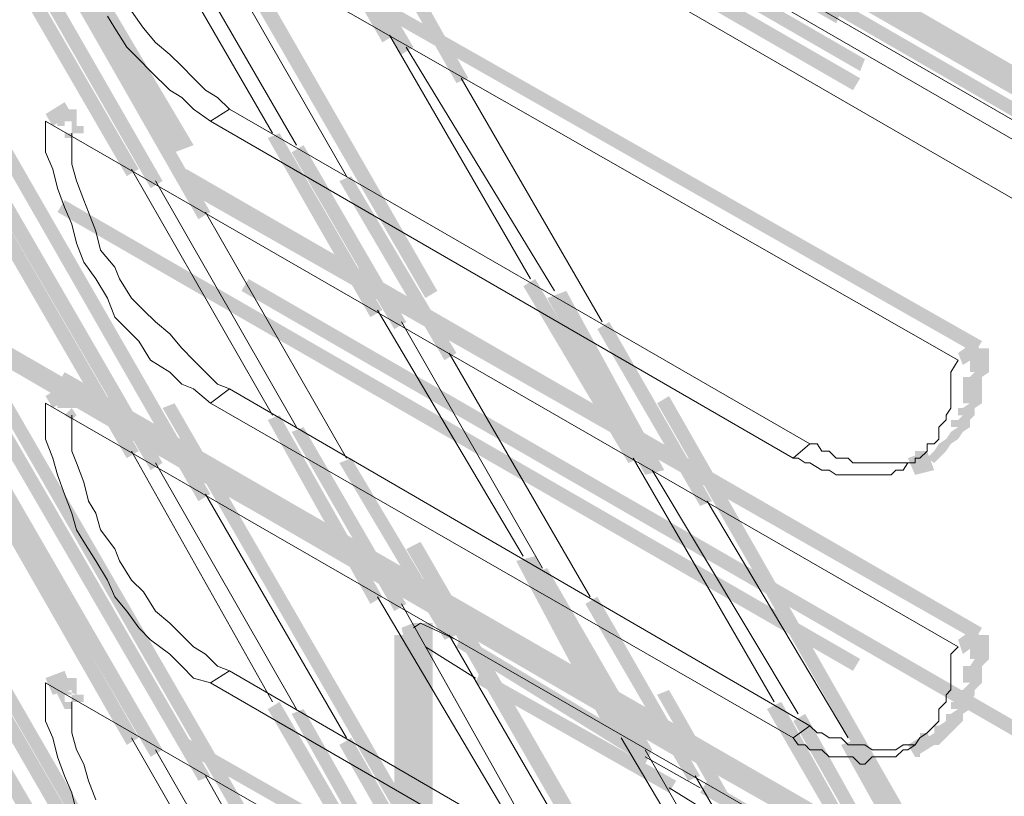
# Model space of a CAD drawing. Header units: millimetres. Extents: x -91 to 1961, y -1152 to 358.
# Tile 247 of 656: x 222.41 to 229.23, y 96.97 to 102.35. Entities that reach past the tile are written whole.
import ezdxf

# ---------------------------------------------------------------- set-up
doc = ezdxf.new("R2010")
doc.units = ezdxf.units.MM
doc.header["$MEASUREMENT"] = 0
doc.layers.get('0').update_dxf_attribs({"linetype": 'CONTINUOUS'})

msp = doc.modelspace()

# ---------------------------------------------------------------- hatches: boundary and pattern name
at = {"true_color": 0xaaaaaa}
h = msp.add_hatch(color=253, dxfattribs=at)
h.paths.add_polyline_path([(193.6721, 122.4104), (199.1814, 119.1842), (199.1318, 119.1014), (193.6224, 122.3111)])
h.paths.add_polyline_path([(201.9279, 117.6124), (207.4372, 114.4358), (207.3876, 114.3531), (201.8948, 117.5297)])
h.paths.add_polyline_path([(210.1836, 112.831), (215.693, 109.6544), (215.6103, 109.5717), (210.1009, 112.7483)])
h.paths.add_polyline_path([(218.4063, 108.0827), (223.9157, 104.9061), (223.8661, 104.8234), (218.3567, 108)])
h.paths.add_polyline_path([(226.6621, 103.3013), (232.1715, 100.1247), (232.1219, 100.042), (226.629, 103.2185)])
h.paths.add_polyline_path([(234.9179, 98.5529), (236.3242, 97.7588), (236.2746, 97.6761), (234.8848, 98.4702)])
h = msp.add_hatch(color=253, dxfattribs=at)
h.paths.add_polyline_path([(236.3242, 97.5768), (230.8149, 100.7203), (230.8645, 100.8527), (236.3573, 97.6761)])
h.paths.add_polyline_path([(228.0684, 102.3251), (222.5591, 105.5017), (222.5921, 105.5844), (228.1015, 102.4079)])
h.paths.add_polyline_path([(219.7961, 107.0734), (214.3033, 110.25), (214.3364, 110.3327), (219.8457, 107.1562)])
h.paths.add_polyline_path([(211.5403, 111.8549), (206.0309, 115.0314), (206.0806, 115.1142), (211.5899, 111.9376)])
h.paths.add_polyline_path([(203.2845, 116.6032), (197.7751, 119.7798), (197.8579, 119.8625), (203.3672, 116.6859)])
h.paths.add_polyline_path([(195.0287, 121.3846), (193.6721, 122.1953), (193.7051, 122.278), (195.1114, 121.4673)])
h = msp.add_hatch(color=253, dxfattribs=at)
h.paths.add_polyline_path([(236.4897, 97.2459), (230.9803, 100.3729), (231.0299, 100.5052), (236.5393, 97.3286)])
h.paths.add_polyline_path([(228.2339, 101.9942), (222.7245, 105.1708), (222.7741, 105.2535), (228.267, 102.077)])
h.paths.add_polyline_path([(219.9781, 106.726), (214.4687, 109.9026), (214.5018, 110.0019), (220.0112, 106.8253)])
h.paths.add_polyline_path([(211.7058, 111.524), (206.2129, 114.7005), (206.2956, 114.7833), (211.7554, 111.6067)])
h.paths.add_polyline_path([(203.45, 116.2557), (197.9406, 119.4323), (198.0399, 119.5316), (203.5327, 116.355)])
h.paths.add_polyline_path([(195.1942, 121.0537), (193.6224, 121.9802), (193.6721, 122.0629), (195.2769, 121.1364)])
h = msp.add_hatch(color=253, dxfattribs=at)
h.paths.add_polyline_path([(236.44, 97.1136), (230.9472, 100.257), (230.9803, 100.3729), (236.4897, 97.1963)])
h.paths.add_polyline_path([(228.1842, 101.8619), (222.6749, 105.0385), (222.7245, 105.1212), (228.2339, 101.9446)])
h.paths.add_polyline_path([(219.9285, 106.6102), (214.4191, 109.7868), (214.4687, 109.8695), (219.9781, 106.6929)])
h.paths.add_polyline_path([(211.6727, 111.3916), (206.1633, 114.5682), (206.246, 114.6509), (211.7058, 111.4743)])
h.paths.add_polyline_path([(203.4169, 116.1399), (197.9075, 119.3165), (197.9902, 119.3992), (203.4996, 116.2227)])
h.paths.add_polyline_path([(195.1445, 120.9213), (193.5893, 121.8478), (193.6224, 121.9306), (195.2438, 121.0041)])
h = msp.add_hatch(color=253, dxfattribs=at)
h.paths.add_polyline_path([(230.7321, 101.1008), (225.2228, 104.2774), (225.2724, 104.3601), (230.7652, 101.1835)])
h.paths.add_polyline_path([(222.4763, 105.8491), (216.967, 109.0257), (217, 109.1084), (222.5094, 105.9319)])
h.paths.add_polyline_path([(214.204, 110.6306), (208.7112, 113.8071), (208.7443, 113.8899), (214.2536, 110.7133)])
h.paths.add_polyline_path([(205.9482, 115.3789), (200.6539, 118.4727), (200.7035, 118.5555), (206.0309, 115.4616)])
h = msp.add_hatch(color=253, dxfattribs=at)
h.paths.add_polyline_path([(200.6208, 118.5058), (206.1302, 115.3292), (206.0806, 115.1969), (200.5712, 118.4231)])
h.paths.add_polyline_path([(208.8766, 113.7244), (214.386, 110.5478), (214.3364, 110.4651), (208.827, 113.6417)])
h.paths.add_polyline_path([(217.1324, 108.9761), (222.6418, 105.7995), (222.5591, 105.6672), (217.0993, 108.8437)])
h.paths.add_polyline_path([(225.3882, 104.1947), (230.6825, 101.1339), (230.6494, 101.0512), (225.3055, 104.112)])
h = msp.add_hatch(color=253, dxfattribs=at)
h.paths.add_polyline_path([(205.0217, 110.0846), (210.5311, 106.908), (210.4814, 106.8253), (204.9721, 110.0019)])
h.paths.add_polyline_path([(213.2775, 105.2866), (218.7869, 102.11), (218.7372, 102.0273), (213.2444, 105.2039)])
h.paths.add_polyline_path([(221.5333, 100.5548), (227.0427, 97.3783), (226.9599, 97.2459), (221.5002, 100.4225)])
h.paths.add_polyline_path([(229.8056, 95.7569), (235.2985, 92.5803), (235.2157, 92.4976), (229.7064, 95.6742)])
h = msp.add_hatch(color=253, dxfattribs=at)
h.paths.add_polyline_path([(207.4703, 110.0846), (212.9797, 106.908), (212.9466, 106.8253), (207.4372, 110.0019)])
h.paths.add_polyline_path([(215.7427, 105.2866), (221.2355, 102.11), (221.2024, 102.0273), (215.693, 105.2039)])
h.paths.add_polyline_path([(223.9984, 100.5548), (229.5078, 97.3783), (229.4582, 97.2955), (223.9488, 100.4721)])
h.paths.add_polyline_path([(232.2542, 95.7569), (236.4897, 93.3414), (236.44, 93.2586), (232.2046, 95.6742)])
h = msp.add_hatch(color=253, dxfattribs=at)
h.paths.add_polyline_path([(236.44, 93.0932), (230.9472, 96.2698), (230.9803, 96.3525), (236.4897, 93.1759)])
h.paths.add_polyline_path([(228.1842, 97.8415), (222.6749, 101.0181), (222.7245, 101.1008), (228.2339, 97.9242)])
h.paths.add_polyline_path([(219.9285, 102.6229), (214.4191, 105.7995), (214.5018, 105.8822), (219.9781, 102.7057)])
h.paths.add_polyline_path([(211.7058, 107.3713), (207.4372, 109.8695), (207.4703, 109.9522), (211.7554, 107.454)])
h = msp.add_hatch(color=253, dxfattribs=at)
h.paths.add_polyline_path([(236.44, 91.902), (230.9472, 95.0786), (230.9803, 95.1778), (236.4897, 92.0013)])
h.paths.add_polyline_path([(228.1842, 96.6503), (222.6749, 99.8269), (222.7245, 99.9096), (228.2339, 96.733)])
h.paths.add_polyline_path([(219.9285, 101.4317), (214.4191, 104.6083), (214.4687, 104.7076), (219.9781, 101.531)])
h.paths.add_polyline_path([(211.6727, 106.18), (206.1633, 109.3566), (206.246, 109.4393), (211.7554, 106.2628)])
h = msp.add_hatch(color=253, dxfattribs=at)
h.paths.add_polyline_path([(223.1878, 96.1043), (220.0112, 101.6137), (220.0939, 101.6468), (223.2705, 96.1374)])
h.paths.add_polyline_path([(218.4063, 104.3601), (216.1563, 108.215), (216.239, 108.2647), (218.5387, 104.4098)])
h = msp.add_hatch(color=253, dxfattribs=at)
h.paths.add_polyline_path([(224.8919, 95.1282), (221.7153, 100.6376), (221.798, 100.6707), (224.9746, 95.1778)])
h.paths.add_polyline_path([(220.0939, 103.384), (217.8604, 107.2389), (217.9431, 107.2885), (220.2263, 103.4336)])
h = msp.add_hatch(color=253, dxfattribs=at)
h.paths.add_polyline_path([(226.5794, 94.1521), (223.4028, 99.6614), (223.4856, 99.6945), (226.6621, 94.2017)])
h.paths.add_polyline_path([(221.798, 102.4079), (219.5479, 106.2628), (219.6307, 106.3124), (221.9138, 102.4575)])
for points in [[(221.2851, 105.2866), (223.7337, 101.0181), (223.651, 100.9685), (221.2024, 105.2535)], [(221.1197, 105.2039), (223.4028, 101.2332), (223.3201, 101.1835), (221.0369, 105.1708)], [(223.1547, 101.2663), (221.5829, 103.9796), (221.6656, 104.0292), (223.2374, 101.3159)], [(220.9542, 103.5163), (223.4028, 99.2809), (223.3201, 99.2313), (220.855, 103.4667)], [(221.2024, 103.4667), (223.7337, 99.0658), (223.651, 99.0162), (221.1197, 103.4336)], [(229.028, 100.042), (223.5352, 103.1689), (223.5683, 103.2516), (229.0777, 100.1247)], [(224.7595, 103.3013), (225.5206, 101.9446), (225.4378, 101.9115), (224.6768, 103.2516)], [(224.9249, 102.1928), (224.4121, 103.0862), (224.5113, 103.1358), (225.0077, 102.2424)], [(224.5444, 103.1689), (225.14, 102.1597), (225.0573, 102.11), (224.4617, 103.1358)], [(223.1547, 99.314), (221.5829, 102.0273), (221.6656, 102.077), (223.2374, 99.3636)], [(222.5921, 101.6964), (222.7245, 101.7792), (222.7741, 101.6964), (222.6418, 101.6137)], [(224.8422, 100.2901), (224.1308, 101.531), (224.2135, 101.5641), (224.9249, 100.3398)], [(220.9542, 101.531), (223.4028, 97.2955), (223.3201, 97.2459), (220.855, 101.4813)], [(221.2024, 101.4813), (223.7337, 97.1136), (223.651, 97.0805), (221.1197, 101.4317)], [(224.379, 101.4813), (225.0904, 100.257), (225.0077, 100.2074), (224.2963, 101.4317)], [(229.028, 98.0566), (223.5352, 101.1835), (223.5683, 101.3159), (229.0777, 98.1393)], [(224.7099, 101.2663), (225.4378, 100.042), (225.3551, 99.9923), (224.6271, 101.2332)], [(226.629, 99.2809), (225.9011, 100.5052), (225.9838, 100.5548), (226.7118, 99.314)], [(226.1989, 100.4721), (226.8772, 99.2313), (226.7449, 99.1982), (226.0665, 100.4225)], [(226.4967, 100.257), (227.2081, 99.0162), (227.1254, 98.9831), (226.414, 100.2074)], [(223.1547, 97.3286), (221.5829, 100.0751), (221.6656, 100.1247), (223.2374, 97.3783)], [(228.9122, 100.042), (229.028, 100.1247), (229.0777, 100.042), (228.9453, 99.9592)], [(222.5921, 99.7442), (222.7245, 99.8269), (222.7741, 99.7442), (222.6418, 99.6614)], [(220.9542, 99.5787), (223.0223, 96.0216), (222.9396, 95.972), (220.855, 99.5291)], [(224.8422, 98.3048), (224.1308, 99.5787), (224.2135, 99.6118), (224.9249, 98.3544)], [(221.2024, 99.5291), (223.1878, 96.1043), (223.105, 96.0547), (221.1197, 99.496)], [(224.379, 99.5291), (225.0904, 98.3048), (225.0077, 98.2551), (224.2963, 99.496)], [(229.028, 96.1043), (223.5352, 99.2313), (223.5683, 99.3636), (229.0777, 96.1871)], [(228.5648, 99.314), (228.6971, 99.3636), (228.7468, 99.2313), (228.6144, 99.1982)], [(224.7099, 99.314), (225.4378, 98.0897), (225.3551, 98.0566), (224.6271, 99.2809)], [(226.5298, 97.3286), (225.8515, 98.6026), (225.9838, 98.6357), (226.6621, 97.3783)], [(226.0665, 98.5529), (226.7945, 97.2955), (226.7118, 97.2459), (225.9838, 98.5199)], [(226.414, 98.3544), (227.1254, 97.1136), (227.0427, 97.0805), (226.3312, 98.3048)], [(225.0573, 98.1393), (225.14, 98.1724), (225.1897, 98.0566), (225.0904, 98.007)], [(225.0904, 98.1393), (225.2724, 98.0566), (225.2228, 97.9242), (225.0573, 98.007)], [(225.14, 98.1724), (225.14, 95.7238), (225.2724, 95.7238), (225.2724, 98.1724)], [(228.9122, 98.0566), (229.028, 98.1393), (229.0777, 98.0566), (228.9453, 97.9573)], [(225.0077, 98.0897), (225.0077, 96.3194), (225.14, 96.3194), (225.14, 98.0897)], [(226.7449, 97.1963), (225.4378, 98.007), (225.4709, 98.0897), (226.7945, 97.2955)], [(228.6971, 97.3783), (228.7468, 97.4114), (228.7468, 97.461), (228.7799, 97.461), (228.7468, 97.4114), (228.7468, 97.461), (228.7799, 97.461), (228.8295, 97.4941), (228.8295, 97.5437), (228.8626, 97.5437), (228.8295, 97.4941), (228.8295, 97.5437), (228.8626, 97.5437), (228.9122, 97.5768), (228.8626, 97.5768), (228.8626, 97.6264), (228.9122, 97.6264), (228.9453, 97.6761), (228.9122, 97.6761), (228.9122, 97.7092), (228.9453, 97.7092), (228.9949, 97.7588), (228.9453, 97.7588), (228.9453, 97.7919), (228.9453, 97.8415), (228.9453, 97.8746), (228.9949, 97.8746), (229.028, 97.9242), (228.9949, 97.9242), (228.9949, 98.007), (228.9949, 98.0566), (228.9949, 98.0897), (229.1273, 98.0897), (229.1273, 98.0566), (229.1273, 98.007), (229.1273, 97.9242), (229.0777, 97.8746), (229.028, 97.8415), (229.0777, 97.8746), (229.0777, 97.8415), (229.0777, 97.7919), (229.0777, 97.7588), (229.028, 97.7092), (228.9949, 97.6761), (229.028, 97.7092), (229.028, 97.6761), (228.9949, 97.6264), (228.9453, 97.5768), (228.9949, 97.6264), (228.9949, 97.5768), (228.9453, 97.5437), (228.9122, 97.4941), (228.9453, 97.5437), (228.9453, 97.4941), (228.8626, 97.4114), (228.8295, 97.4114), (228.8626, 97.461), (228.8295, 97.4114), (228.8626, 97.461), (228.8626, 97.4114), (228.7799, 97.3286), (228.7468, 97.3286), (228.7799, 97.3783), (228.7468, 97.3286)], [(222.5921, 97.7919), (222.7245, 97.8415), (222.7741, 97.7092), (222.6418, 97.6761)], [(225.6033, 97.8415), (226.9599, 97.0805), (226.9103, 96.9977), (225.5702, 97.7588)], [(224.8422, 96.3525), (224.1308, 97.5768), (224.2135, 97.6264), (224.9249, 96.4021)], [(228.3166, 96.3194), (227.5886, 97.5768), (227.6879, 97.6264), (228.3993, 96.3525)], [(224.379, 97.5768), (225.0904, 96.3194), (225.0077, 96.2698), (224.2963, 97.5437)], [(227.8534, 97.5437), (228.5648, 96.2698), (228.4821, 96.2367), (227.7706, 97.4941)], [(229.028, 94.1521), (223.5352, 97.2955), (223.5683, 97.3783), (229.0777, 94.2348)], [(224.7099, 97.3783), (225.4378, 96.1043), (225.3551, 96.0547), (224.6271, 97.3286)], [(228.2339, 97.3783), (228.9453, 96.0547), (228.8295, 96.0216), (228.1015, 97.3286)], [(228.5648, 97.3286), (228.6971, 97.4114), (228.7468, 97.3286), (228.6144, 97.2459)], [(228.5317, 96.1871), (227.1254, 96.9977), (227.175, 97.0805), (228.5648, 96.2698)]]:
    msp.add_hatch(color=253, dxfattribs=at).paths.add_polyline_path(points)
h = msp.add_hatch(color=253, dxfattribs=at)
h.paths.add_polyline_path([(228.267, 93.1759), (225.0904, 98.6853), (225.1897, 98.7349), (228.3662, 93.2256)])
h.paths.add_polyline_path([(223.4856, 101.4317), (221.2355, 105.2866), (221.3348, 105.3363), (223.6179, 101.4813)])
h = msp.add_hatch(color=253, dxfattribs=at)
h.paths.add_polyline_path([(229.9711, 92.1667), (226.8276, 97.6761), (226.9103, 97.7092), (230.0538, 92.1998)])
h.paths.add_polyline_path([(225.2228, 100.4225), (222.9727, 104.3105), (223.0719, 104.3601), (225.3055, 100.4721)])
h = msp.add_hatch(color=253, dxfattribs=at)
h.paths.add_polyline_path([(229.9711, 94.2017), (226.8276, 99.6945), (226.9103, 99.7442), (230.0538, 94.2348)])
h.paths.add_polyline_path([(225.2228, 102.4575), (224.7099, 103.3013), (224.7926, 103.3509), (225.3055, 102.4906)])
h = msp.add_hatch(color=253, dxfattribs=at)
h.paths.add_polyline_path([(222.8072, 101.7295), (222.8072, 101.6964), (222.6749, 101.6964), (222.6749, 101.7295)])
h.paths.add_polyline_path([(222.8072, 101.6964), (222.8072, 101.6468), (222.6749, 101.6468), (222.6749, 101.6964)])
h.paths.add_polyline_path([(222.8072, 101.6468), (222.8072, 101.6137), (222.6749, 101.6137), (222.6749, 101.6468)])
h.paths.add_polyline_path([(222.7245, 101.6468), (222.7741, 101.6468), (222.7741, 101.531), (222.7245, 101.531)])
h.paths.add_polyline_path([(222.8569, 101.6137), (222.8569, 101.5641), (222.7245, 101.5641), (222.7245, 101.6137)])
h = msp.add_hatch(color=253, dxfattribs=at)
h.paths.add_polyline_path([(228.6971, 99.314), (228.7468, 99.3636), (228.7799, 99.4133), (228.8295, 99.3636), (228.7799, 99.314), (228.7468, 99.2809)])
h.paths.add_polyline_path([(228.7799, 99.4133), (228.8295, 99.4464), (228.8626, 99.496), (228.9122, 99.4464), (228.8626, 99.4133), (228.8295, 99.3636)])
h.paths.add_polyline_path([(228.8626, 99.496), (228.9122, 99.5291), (228.8626, 99.5291), (228.8626, 99.5787), (228.9122, 99.5787), (228.9453, 99.6118), (228.9122, 99.6118), (228.9122, 99.6614), (228.9453, 99.6614), (228.9949, 99.6945), (228.9453, 99.6945), (228.9453, 99.7442), (228.9453, 99.7938), (228.9453, 99.8765), (228.9949, 99.8765), (229.028, 99.9096), (228.9949, 99.9096), (228.9949, 99.9592), (228.9949, 99.9923), (228.9949, 100.0751), (229.1273, 100.0751), (229.1273, 99.9923), (229.1273, 99.9592), (229.1273, 99.9096), (229.0777, 99.8765), (229.028, 99.8269), (229.0777, 99.8765), (229.0777, 99.7938), (229.0777, 99.7442), (229.0777, 99.6945), (229.028, 99.6614), (228.9949, 99.6118), (229.028, 99.6614), (229.028, 99.6118), (228.9949, 99.5787), (228.9453, 99.5291), (228.9949, 99.5787), (228.9949, 99.5291), (228.9453, 99.496), (228.9122, 99.4464)])
h = msp.add_hatch(color=253, dxfattribs=at)
h.paths.add_polyline_path([(222.8072, 99.7938), (222.8072, 99.7442), (222.6749, 99.7442), (222.6749, 99.7938)])
h.paths.add_polyline_path([(222.8072, 99.7442), (222.8072, 99.6945), (222.6749, 99.6945), (222.6749, 99.7442)])
h.paths.add_polyline_path([(222.8072, 99.6945), (222.8072, 99.6614), (222.6749, 99.6614), (222.6749, 99.6945)])
h.paths.add_polyline_path([(222.7741, 99.6614), (222.8072, 99.6118), (222.7741, 99.5787), (222.7245, 99.6118)])
h = msp.add_hatch(color=253, dxfattribs=at)
h.paths.add_polyline_path([(228.6144, 99.3636), (228.6475, 99.3636), (228.6475, 99.2313), (228.6144, 99.2313)])
h.paths.add_polyline_path([(228.6475, 99.3636), (228.6971, 99.3636), (228.6971, 99.2313), (228.6475, 99.2313)])
h = msp.add_hatch(color=253, dxfattribs=at)
h.paths.add_polyline_path([(222.8072, 97.7919), (222.8072, 97.7588), (222.6749, 97.7588), (222.6749, 97.7919)])
h.paths.add_polyline_path([(222.8072, 97.7588), (222.8072, 97.7092), (222.6749, 97.7092), (222.6749, 97.7588)])
h.paths.add_polyline_path([(222.8072, 97.7092), (222.8072, 97.6761), (222.7245, 97.7092), (222.7741, 97.7092), (222.7741, 97.5768), (222.7245, 97.5768), (222.6749, 97.6761), (222.6749, 97.7092)])
h.paths.add_polyline_path([(222.8569, 97.6761), (222.8569, 97.6264), (222.7245, 97.6264), (222.7245, 97.6761)])
h = msp.add_hatch(color=253, dxfattribs=at)
h.paths.add_polyline_path([(228.6144, 97.3783), (228.6475, 97.3783), (228.6475, 97.2459), (228.6144, 97.2459)])
h.paths.add_polyline_path([(228.6144, 97.3286), (228.6144, 97.3783), (228.7468, 97.3783), (228.7468, 97.3286)])
h.paths.add_polyline_path([(228.6475, 97.4114), (228.6971, 97.4114), (228.6971, 97.2955), (228.6475, 97.2955)])

# ---------------------------------------------------------------- linework, layer by layer
at = {"color": 7, "linetype": 'Continuous', "lineweight": 5}
for points in [[(236.1919, 97.6761), (193.5397, 122.278), (193.5397, 122.278)], [(193.4239, 121.8148), (236.2746, 97.0805), (236.2746, 97.0805)], [(223.7337, 101.6468), (223.8661, 101.7295), (223.8661, 101.7295)], [(223.7337, 99.6945), (223.8661, 99.7938), (223.8661, 99.7938)], [(227.7706, 99.314), (227.8864, 99.4133), (227.8864, 99.4133)], [(223.7337, 97.7588), (223.8661, 97.8415), (223.8661, 97.8415)], [(227.7706, 97.3783), (227.8864, 97.461), (227.8864, 97.461)]]:
    msp.add_lwpolyline(points, dxfattribs=at)
at = {"color": 7, "linetype": 'Continuous', "lineweight": 20}
for points in [[(236.2746, 97.4941), (193.5893, 122.1126), (193.5893, 122.1126)], [(222.5921, 103.5991), (228.9122, 99.9923), (228.9122, 99.9923)], [(224.1639, 101.5641), (223.1878, 103.2516), (223.1878, 103.2516)], [(223.3532, 103.1689), (224.3293, 101.4813), (224.3293, 101.4813)], [(223.7006, 102.9704), (224.6768, 101.2663), (224.6768, 101.2663)], [(223.0223, 102.3748), (223.0719, 102.292), (223.0719, 102.292)], [(223.1878, 102.4079), (223.2705, 102.292), (223.2705, 102.292)], [(223.0719, 102.292), (223.1547, 102.1597), (223.1547, 102.1597)], [(223.2705, 102.292), (223.3532, 102.1928), (223.3532, 102.1928)], [(225.9507, 100.5548), (224.9746, 102.2424), (224.9746, 102.2424)], [(223.1547, 102.1597), (223.2374, 102.077), (223.2374, 102.077)], [(223.3532, 102.1928), (223.4525, 102.11), (223.4525, 102.11)], [(225.0904, 102.1597), (226.1162, 100.4721), (226.1162, 100.4721)], [(223.4525, 102.11), (223.5352, 102.0273), (223.5352, 102.0273)], [(223.2374, 102.077), (223.3201, 101.9942), (223.3201, 101.9942)], [(223.5352, 102.0273), (223.6179, 101.9446), (223.6179, 101.9446)], [(223.3201, 101.9942), (223.4525, 101.8619), (223.4525, 101.8619)], [(223.6179, 101.9446), (223.7006, 101.8619), (223.7006, 101.8619)], [(225.4709, 101.9446), (226.4471, 100.257), (226.4471, 100.257)], [(223.4525, 101.8619), (223.5352, 101.8122), (223.5352, 101.8122)], [(223.5352, 101.8122), (223.6179, 101.7295), (223.6179, 101.7295)], [(223.7006, 101.8619), (223.7834, 101.8122), (223.7834, 101.8122)], [(223.7834, 101.8122), (223.8661, 101.7295), (223.8661, 101.7295)], [(223.6179, 101.7295), (223.7337, 101.6468), (223.7337, 101.6468)], [(223.8661, 101.7295), (227.8864, 99.4133), (227.8864, 99.4133)], [(222.5921, 101.6468), (228.9122, 98.007), (228.9122, 98.007)], [(222.5921, 101.6468), (222.5921, 101.531), (222.5921, 101.531)], [(227.7706, 99.314), (223.7337, 101.6468), (223.7337, 101.6468)], [(222.7741, 101.5641), (222.7741, 101.4317), (222.7741, 101.4317)], [(222.5921, 101.531), (222.5921, 101.4317), (222.5921, 101.4317)], [(222.5921, 101.4317), (222.6418, 101.3159), (222.6418, 101.3159)], [(222.7741, 101.4317), (222.7741, 101.349), (222.7741, 101.349)], [(222.7741, 101.349), (222.8072, 101.2332), (222.8072, 101.2332)], [(222.6418, 101.3159), (222.6749, 101.1835), (222.6749, 101.1835)], [(224.1639, 99.6118), (223.1878, 101.3159), (223.1878, 101.3159)], [(222.8072, 101.2332), (222.8569, 101.1008), (222.8569, 101.1008)], [(223.3532, 101.2332), (224.3293, 99.5291), (224.3293, 99.5291)], [(222.6749, 101.1835), (222.7245, 101.0512), (222.7245, 101.0512)], [(222.8569, 101.1008), (222.89, 101.0181), (222.89, 101.0181)], [(222.7245, 101.0512), (222.7741, 100.9354), (222.7741, 100.9354)], [(222.89, 101.0181), (222.9396, 100.8857), (222.9396, 100.8857)], [(223.7006, 101.0181), (224.6768, 99.314), (224.6768, 99.314)], [(222.7741, 100.9354), (222.8072, 100.803), (222.8072, 100.803)], [(222.9396, 100.8857), (222.9727, 100.7534), (222.9727, 100.7534)], [(222.8072, 100.803), (222.8569, 100.6707), (222.8569, 100.6707)], [(222.9727, 100.7534), (223.0719, 100.6376), (223.0719, 100.6376)], [(222.8569, 100.6707), (222.9396, 100.5548), (222.9396, 100.5548)], [(223.0719, 100.6376), (223.105, 100.5548), (223.105, 100.5548)], [(222.9396, 100.5548), (223.0223, 100.4225), (223.0223, 100.4225)], [(223.105, 100.5548), (223.1878, 100.4225), (223.1878, 100.4225)], [(223.0223, 100.4225), (223.0719, 100.2901), (223.0719, 100.2901)], [(223.1878, 100.4225), (223.2705, 100.3398), (223.2705, 100.3398)], [(223.2705, 100.3398), (223.3532, 100.257), (223.3532, 100.257)], [(225.9011, 98.6357), (224.8919, 100.3398), (224.8919, 100.3398)], [(223.0719, 100.2901), (223.1547, 100.2074), (223.1547, 100.2074)], [(223.3532, 100.257), (223.4525, 100.1743), (223.4525, 100.1743)], [(225.0573, 100.257), (226.0334, 98.5529), (226.0334, 98.5529)], [(223.1547, 100.2074), (223.2374, 100.1247), (223.2374, 100.1247)], [(223.4525, 100.1743), (223.5352, 100.0751), (223.5352, 100.0751)], [(223.2374, 100.1247), (223.3201, 99.9923), (223.3201, 99.9923)], [(223.5352, 100.0751), (223.6179, 99.9923), (223.6179, 99.9923)], [(225.3882, 100.042), (226.3643, 98.3544), (226.3643, 98.3544)], [(223.3201, 99.9923), (223.4525, 99.9096), (223.4525, 99.9096)], [(223.6179, 99.9923), (223.7006, 99.9096), (223.7006, 99.9096)], [(228.8626, 99.9096), (228.9122, 99.9923), (228.9122, 99.9923)], [(223.4525, 99.9096), (223.5352, 99.8269), (223.5352, 99.8269)], [(223.7006, 99.9096), (223.7834, 99.8269), (223.7834, 99.8269)], [(228.8626, 99.8765), (228.8626, 99.9096), (228.8626, 99.9096)], [(228.8626, 99.8269), (228.8626, 99.8765), (228.8626, 99.8765)], [(223.5352, 99.8269), (223.6179, 99.7938), (223.6179, 99.7938)], [(223.6179, 99.7938), (223.7337, 99.6945), (223.7337, 99.6945)], [(223.7834, 99.8269), (223.8661, 99.7938), (223.8661, 99.7938)], [(223.8661, 99.7938), (227.8864, 97.461), (227.8864, 97.461)], [(228.8626, 99.7938), (228.8626, 99.8269), (228.8626, 99.8269)], [(228.8626, 99.6945), (228.8626, 99.7938), (228.8626, 99.7938)], [(222.5921, 99.6945), (222.5921, 99.5787), (222.5921, 99.5787)], [(222.5921, 99.6945), (228.9122, 96.0547), (228.9122, 96.0547)], [(227.7706, 97.3783), (223.7337, 99.6945), (223.7337, 99.6945)], [(228.8626, 99.6614), (228.8626, 99.6945), (228.8626, 99.6945)], [(228.8295, 99.6118), (228.8626, 99.6614), (228.8626, 99.6614)], [(222.5921, 99.5787), (222.5921, 99.4464), (222.5921, 99.4464)], [(222.7741, 99.6118), (222.7741, 99.496), (222.7741, 99.496)], [(228.7799, 99.5291), (228.8295, 99.5787), (228.8295, 99.5787)], [(228.8295, 99.5787), (228.8295, 99.6118), (228.8295, 99.6118)], [(222.7741, 99.496), (222.7741, 99.3636), (222.7741, 99.3636)], [(228.7799, 99.496), (228.7799, 99.5291), (228.7799, 99.5291)], [(228.7799, 99.4464), (228.7799, 99.496), (228.7799, 99.496)], [(222.5921, 99.4464), (222.6418, 99.314), (222.6418, 99.314)], [(228.7468, 99.4133), (228.7799, 99.4464), (228.7799, 99.4464)], [(222.7741, 99.3636), (222.8072, 99.2809), (222.8072, 99.2809)], [(224.1639, 97.6264), (223.1878, 99.3636), (223.1878, 99.3636)], [(227.8864, 99.4133), (227.9361, 99.4133), (227.9361, 99.4133)], [(227.9361, 99.4133), (227.9692, 99.3636), (227.9692, 99.3636)], [(227.9692, 99.3636), (228.0188, 99.3636), (228.0188, 99.3636)], [(228.0188, 99.3636), (228.0684, 99.314), (228.0684, 99.314)], [(228.6475, 99.314), (228.6971, 99.3636), (228.6971, 99.3636)], [(228.6971, 99.3636), (228.6971, 99.4133), (228.6971, 99.4133)], [(228.6971, 99.4133), (228.7468, 99.4133), (228.7468, 99.4133)], [(222.6418, 99.314), (222.6749, 99.1982), (222.6749, 99.1982)], [(227.6383, 97.6264), (226.6621, 99.314), (226.6621, 99.314)], [(227.7706, 99.314), (227.8037, 99.314), (227.8037, 99.314)], [(227.8037, 99.314), (227.8534, 99.2809), (227.8534, 99.2809)], [(228.0684, 99.314), (228.1015, 99.314), (228.1015, 99.314)], [(228.1015, 99.314), (228.1512, 99.314), (228.1512, 99.314)], [(228.1512, 99.314), (228.1842, 99.2809), (228.1842, 99.2809)], [(228.6144, 99.2809), (228.6144, 99.314), (228.6144, 99.314)], [(228.6144, 99.314), (228.6475, 99.314), (228.6475, 99.314)], [(228.6144, 99.2809), (228.6144, 99.314), (228.6144, 99.314)], [(222.8072, 99.2809), (222.8569, 99.1485), (222.8569, 99.1485)], [(223.3532, 99.2809), (224.3293, 97.5768), (224.3293, 97.5768)], [(226.7945, 99.2313), (227.8037, 97.5437), (227.8037, 97.5437)], [(227.8534, 99.2809), (227.8864, 99.2809), (227.8864, 99.2809)], [(227.8864, 99.2809), (227.9692, 99.2313), (227.9692, 99.2313)], [(227.9692, 99.2313), (228.0188, 99.2313), (228.0188, 99.2313)], [(228.0188, 99.2313), (228.0684, 99.1982), (228.0684, 99.1982)], [(228.1842, 99.2809), (228.2339, 99.2809), (228.2339, 99.2809)], [(228.2339, 99.2809), (228.267, 99.2809), (228.267, 99.2809)], [(228.267, 99.2809), (228.3166, 99.2809), (228.3166, 99.2809)], [(228.3166, 99.2809), (228.3662, 99.2809), (228.3662, 99.2809)], [(228.3662, 99.2809), (228.3993, 99.2809), (228.3993, 99.2809)], [(228.3993, 99.2809), (228.449, 99.2809), (228.449, 99.2809)], [(228.449, 99.2809), (228.4821, 99.2809), (228.4821, 99.2809)], [(228.449, 99.1982), (228.4821, 99.2313), (228.4821, 99.2313)], [(228.4821, 99.2809), (228.5317, 99.2809), (228.5317, 99.2809)], [(228.4821, 99.2313), (228.5317, 99.2313), (228.5317, 99.2313)], [(228.5317, 99.2313), (228.5648, 99.2809), (228.5648, 99.2809)], [(228.5317, 99.2809), (228.5648, 99.2809), (228.5648, 99.2809)], [(228.5648, 99.2809), (228.6144, 99.2809), (228.6144, 99.2809)], [(228.5648, 99.2809), (228.6144, 99.2809), (228.6144, 99.2809)], [(222.6749, 99.1982), (222.7245, 99.0658), (222.7245, 99.0658)], [(228.0684, 99.1982), (228.1015, 99.1982), (228.1015, 99.1982)], [(228.1015, 99.1982), (228.1512, 99.1982), (228.1512, 99.1982)], [(228.1512, 99.1982), (228.1842, 99.1982), (228.1842, 99.1982)], [(228.1842, 99.1982), (228.2339, 99.1982), (228.2339, 99.1982)], [(228.2339, 99.1982), (228.267, 99.1982), (228.267, 99.1982)], [(228.267, 99.1982), (228.3166, 99.1982), (228.3166, 99.1982)], [(228.3166, 99.1982), (228.3662, 99.1982), (228.3662, 99.1982)], [(228.3662, 99.1982), (228.3993, 99.1982), (228.3993, 99.1982)], [(228.3993, 99.1982), (228.449, 99.1982), (228.449, 99.1982)], [(222.8569, 99.1485), (222.89, 99.0162), (222.89, 99.0162)], [(222.7245, 99.0658), (222.7741, 98.9335), (222.7741, 98.9335)], [(222.89, 99.0162), (222.9396, 98.9335), (222.9396, 98.9335)], [(223.7006, 99.0658), (224.6768, 97.3783), (224.6768, 97.3783)], [(227.175, 99.0162), (228.1512, 97.3783), (228.1512, 97.3783)], [(222.7741, 98.9335), (222.8072, 98.8177), (222.8072, 98.8177)], [(222.9396, 98.9335), (222.9727, 98.8177), (222.9727, 98.8177)], [(222.8072, 98.8177), (222.8569, 98.7349), (222.8569, 98.7349)], [(222.9727, 98.8177), (223.0719, 98.6853), (223.0719, 98.6853)], [(222.8569, 98.7349), (222.9396, 98.6026), (222.9396, 98.6026)], [(223.0719, 98.6853), (223.105, 98.6026), (223.105, 98.6026)], [(222.9396, 98.6026), (223.0223, 98.4702), (223.0223, 98.4702)], [(223.105, 98.6026), (223.1878, 98.4702), (223.1878, 98.4702)], [(223.0223, 98.4702), (223.0719, 98.3544), (223.0719, 98.3544)], [(223.1878, 98.4702), (223.2705, 98.3875), (223.2705, 98.3875)], [(223.0719, 98.3544), (223.1547, 98.2551), (223.1547, 98.2551)], [(223.2705, 98.3875), (223.3532, 98.2551), (223.3532, 98.2551)], [(225.9011, 96.6503), (224.8919, 98.3544), (224.8919, 98.3544)], [(225.0573, 98.3048), (226.0334, 96.5676), (226.0334, 96.5676)], [(223.1547, 98.2551), (223.2374, 98.1393), (223.2374, 98.1393)], [(223.3532, 98.2551), (223.4525, 98.1724), (223.4525, 98.1724)], [(223.2374, 98.1393), (223.3201, 98.0566), (223.3201, 98.0566)], [(223.4525, 98.1724), (223.5352, 98.0897), (223.5352, 98.0897)], [(225.14, 98.1393), (225.1897, 98.1724), (225.1897, 98.1724)], [(225.4378, 98.0566), (225.1897, 98.1724), (225.1897, 98.1724)], [(223.5352, 98.0897), (223.6179, 98.007), (223.6179, 98.007)], [(225.3882, 98.0897), (226.3643, 96.4021), (226.3643, 96.4021)], [(223.3201, 98.0566), (223.4525, 97.9573), (223.4525, 97.9573)], [(223.6179, 98.007), (223.7006, 97.9573), (223.7006, 97.9573)], [(225.2228, 98.007), (225.5702, 97.7919), (225.5702, 97.7919)], [(228.8626, 97.9573), (228.9122, 98.007), (228.9122, 98.007)], [(223.4525, 97.9573), (223.5352, 97.8746), (223.5352, 97.8746)], [(223.7006, 97.9573), (223.7834, 97.8746), (223.7834, 97.8746)], [(228.8626, 97.9242), (228.8626, 97.9573), (228.8626, 97.9573)], [(228.8626, 97.8746), (228.8626, 97.9242), (228.8626, 97.9242)], [(223.5352, 97.8746), (223.6179, 97.7919), (223.6179, 97.7919)], [(223.7834, 97.8746), (223.8661, 97.8415), (223.8661, 97.8415)], [(228.8626, 97.7919), (228.8626, 97.8746), (228.8626, 97.8746)], [(223.6179, 97.7919), (223.7337, 97.7588), (223.7337, 97.7588)], [(223.8661, 97.8415), (227.8864, 95.5087), (227.8864, 95.5087)], [(228.8626, 97.7588), (228.8626, 97.7919), (228.8626, 97.7919)], [(222.5921, 97.7588), (228.9122, 94.119), (228.9122, 94.119)], [(222.5921, 97.7588), (222.5921, 97.6264), (222.5921, 97.6264)], [(227.7706, 95.426), (223.7337, 97.7588), (223.7337, 97.7588)], [(228.8626, 97.7092), (228.8626, 97.7588), (228.8626, 97.7588)], [(228.8295, 97.6761), (228.8626, 97.7092), (228.8626, 97.7092)], [(228.8295, 97.6264), (228.8295, 97.6761), (228.8295, 97.6761)], [(222.5921, 97.6264), (222.5921, 97.4941), (222.5921, 97.4941)], [(222.7741, 97.6264), (222.7741, 97.5437), (222.7741, 97.5437)], [(228.7799, 97.5768), (228.8295, 97.6264), (228.8295, 97.6264)], [(222.7741, 97.5437), (222.7741, 97.4114), (222.7741, 97.4114)], [(228.7799, 97.5437), (228.7799, 97.5768), (228.7799, 97.5768)], [(228.7799, 97.4941), (228.7799, 97.5437), (228.7799, 97.5437)], [(222.5921, 97.4941), (222.6418, 97.3783), (222.6418, 97.3783)], [(227.8864, 97.461), (227.9361, 97.4114), (227.9361, 97.4114)], [(228.6971, 97.4114), (228.7468, 97.461), (228.7468, 97.461)], [(228.7468, 97.461), (228.7799, 97.4941), (228.7799, 97.4941)], [(222.6418, 97.3783), (222.6749, 97.2459), (222.6749, 97.2459)], [(222.7741, 97.4114), (222.8072, 97.2955), (222.8072, 97.2955)], [(224.1639, 95.6742), (223.1878, 97.3783), (223.1878, 97.3783)], [(227.5886, 95.6742), (226.5794, 97.3783), (226.5794, 97.3783)], [(227.7706, 97.3783), (227.8037, 97.3286), (227.8037, 97.3286)], [(227.9361, 97.4114), (227.9692, 97.4114), (227.9692, 97.4114)], [(227.9692, 97.4114), (228.0188, 97.3783), (228.0188, 97.3783)], [(228.0188, 97.3783), (228.0684, 97.3783), (228.0684, 97.3783)], [(228.0684, 97.3783), (228.1015, 97.3783), (228.1015, 97.3783)], [(228.1015, 97.3783), (228.1512, 97.3286), (228.1512, 97.3286)], [(228.6144, 97.3286), (228.6475, 97.3783), (228.6475, 97.3783)], [(228.6475, 97.3783), (228.6971, 97.4114), (228.6971, 97.4114)], [(227.8037, 97.3286), (227.8534, 97.3286), (227.8534, 97.3286)], [(227.8534, 97.3286), (227.8864, 97.2955), (227.8864, 97.2955)], [(228.1512, 97.3286), (228.1842, 97.3286), (228.1842, 97.3286)], [(228.1842, 97.3286), (228.2339, 97.3286), (228.2339, 97.3286)], [(228.2339, 97.3286), (228.267, 97.3286), (228.267, 97.3286)], [(228.267, 97.3286), (228.3166, 97.2955), (228.3166, 97.2955)], [(228.4821, 97.2955), (228.5317, 97.3286), (228.5317, 97.3286)], [(228.5317, 97.3286), (228.5648, 97.3286), (228.5648, 97.3286)], [(228.5648, 97.2955), (228.6144, 97.3286), (228.6144, 97.3286)], [(228.5648, 97.3286), (228.6144, 97.3286), (228.6144, 97.3286)], [(222.6749, 97.2459), (222.7245, 97.1136), (222.7245, 97.1136)], [(222.8072, 97.2955), (222.8569, 97.1963), (222.8569, 97.1963)], [(223.3532, 97.2955), (224.3293, 95.5914), (224.3293, 95.5914)], [(226.7449, 97.2955), (227.721, 95.5914), (227.721, 95.5914)], [(227.1254, 97.0308), (226.7449, 97.2459), (226.7449, 97.2459)], [(227.8864, 97.2955), (227.9692, 97.2955), (227.9692, 97.2955)], [(227.9692, 97.2955), (228.0188, 97.2459), (228.0188, 97.2459)], [(228.0188, 97.2459), (228.0684, 97.2459), (228.0684, 97.2459)], [(228.0684, 97.2459), (228.1015, 97.2459), (228.1015, 97.2459)], [(228.1015, 97.2459), (228.1512, 97.2459), (228.1512, 97.2459)], [(228.1512, 97.2459), (228.1842, 97.2459), (228.1842, 97.2459)], [(228.1842, 97.2459), (228.2339, 97.1963), (228.2339, 97.1963)], [(228.267, 97.1963), (228.3166, 97.2459), (228.3166, 97.2459)], [(228.3166, 97.2955), (228.3662, 97.2955), (228.3662, 97.2955)], [(228.3166, 97.2459), (228.3662, 97.2459), (228.3662, 97.2459)], [(228.3662, 97.2955), (228.3993, 97.2955), (228.3993, 97.2955)], [(228.3662, 97.2459), (228.3993, 97.2459), (228.3993, 97.2459)], [(228.3993, 97.2955), (228.449, 97.2955), (228.449, 97.2955)], [(228.3993, 97.2459), (228.449, 97.2459), (228.449, 97.2459)], [(228.449, 97.2955), (228.4821, 97.2955), (228.4821, 97.2955)], [(228.449, 97.2459), (228.4821, 97.2459), (228.4821, 97.2459)], [(228.4821, 97.2459), (228.5317, 97.2955), (228.5317, 97.2955)], [(228.5317, 97.2955), (228.5648, 97.2955), (228.5648, 97.2955)], [(222.8569, 97.1963), (222.89, 97.0805), (222.89, 97.0805)], [(228.2339, 97.1963), (228.267, 97.1963), (228.267, 97.1963)], [(222.7245, 97.1136), (222.7741, 96.9977), (222.7741, 96.9977)], [(223.7006, 97.1136), (224.6768, 95.3764), (224.6768, 95.3764)], [(227.0923, 97.1136), (228.0684, 95.426), (228.0684, 95.426)], [(222.89, 97.0805), (222.9396, 96.9481), (222.9396, 96.9481)], [(222.7741, 96.9977), (222.8072, 96.8654), (222.8072, 96.8654)], [(226.9103, 97.0308), (227.2577, 96.8158), (227.2577, 96.8158)]]:
    msp.add_lwpolyline(points, dxfattribs=at)

doc.saveas('drawing.dxf')
